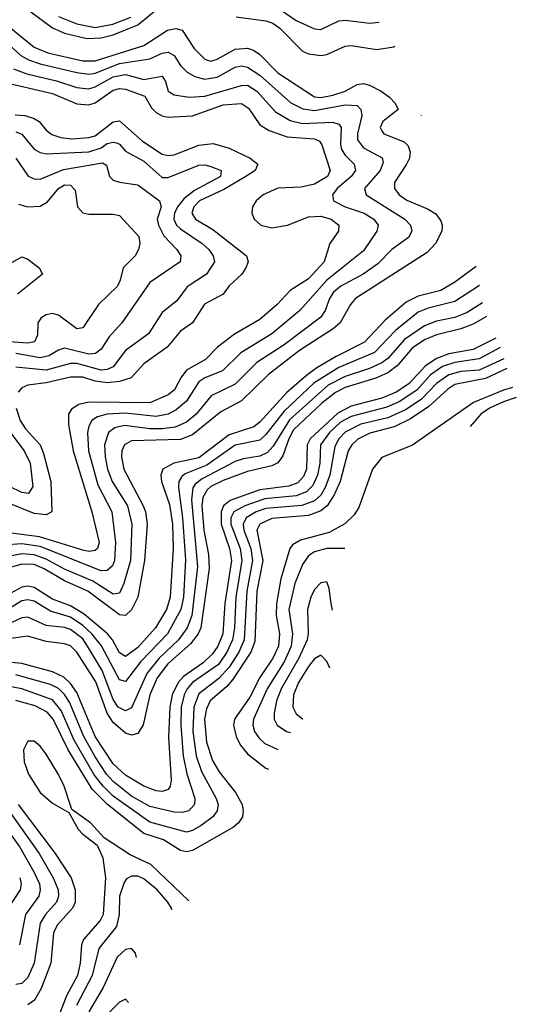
# Model space of a CAD drawing. Header units: inches. Extents: x 501365 to 657855, y 482276 to 547543.
# Tile 902 of 957: x 633623 to 635252, y 505975 to 509204. Entities that reach past the tile are written whole.
import ezdxf

# ---------------------------------------------------------------- set-up
doc = ezdxf.new("R2010")
doc.units = ezdxf.units.IN
doc.header["$MEASUREMENT"] = 0
doc.layers.add('A6530', color=7, linetype='Continuous')

msp = doc.modelspace()

# ---------------------------------------------------------------- linework, layer by layer
at = {"layer": 'A6530', "color": 5}
for points, elevation in [([(633659.2, 509230), (633730, 509177.5), (633770, 509159.8), (633842.8, 509142.8), (633890, 509144.1), (633930, 509154.8), (634010, 509187.2), (634070, 509236.3)], 4220), ([(634477.6, 509237.6), (634530, 509201.7), (634590, 509174.1), (634610, 509172.3), (634670, 509200.1), (634690, 509202.9), (634770, 509192.2), (634802, 509196.3)], 4240), ([(633550, 509211.7), (633670, 509113.7), (633715.4, 509095.4), (633830, 509068.6), (633870, 509069.1), (634030, 509119.9), (634107.5, 509170), (634135.4, 509175.4), (634155.8, 509170), (634195, 509110), (634230, 509074.1), (634242.3, 509070), (634250, 509068.1), (634270, 509074.2), (634330, 509107.5), (634370, 509110.8), (634390, 509104.3), (634410.2, 509090.2), (634470, 509029.5), (634590, 508950.7), (634610, 508948.6), (634650, 508956), (634689.9, 508970), (634730, 508992), (634750, 508994.3), (634770, 508989.4), (634808.8, 508970), (634835.9, 508950), (634854.4, 508930), (634864.2, 508910), (634813.8, 508870), (634805.5, 508850), (634810, 508839.6), (634817.6, 508830), (634883.3, 508803.3), (634896.8, 508790), (634903.6, 508770), (634900.9, 508750), (634891.2, 508730), (634851.8, 508670), (634852.5, 508650), (634867, 508630), (634892.4, 508612.4), (634962.4, 508582.4), (634987.2, 508567.2), (635004.1, 508544.1), (635008.8, 508530), (635007.5, 508510), (634986.6, 508470), (634959.2, 508440.8), (634723.9, 508290), (634707.4, 508270), (634673.5, 508210), (634651.3, 508190), (634540.9, 508119.1), (634439.2, 508040.8), (634350, 507954.6), (634282.3, 507917.7), (634190, 507842.5), (634150, 507827.8), (633990, 507823.4), (633966.3, 507810), (633958, 507790), (633956.7, 507770), (633964, 507730), (634027.8, 507610), (634035.5, 507590), (634041.1, 507550), (634032, 507430), (634010.1, 507310), (633990, 507268.5), (633970, 507249.9), (633950, 507252.4), (633846.7, 507330), (633770, 507363.5), (633703.3, 507403.2), (633670, 507417.2), (633630, 507418.7), (633570, 507401.3)], 4180), ([(633750, 509215), (633810.1, 509190), (633870, 509178.6), (633928.8, 509188.8), (633987.6, 509212.4)], 4240), ([(634332.9, 509212.9), (634430, 509200.6), (634453, 509193), (634476, 509176), (634550, 509101.3), (634570, 509092.1), (634610, 509086.5), (634630.2, 509089.8), (634690, 509117.6), (634710, 509119.4), (634793.6, 509106.4), (634850, 509115.3), (634853.5, 509117.3)], 4220), ([(633550, 509155.2), (633626.7, 509086.7), (633652.3, 509072.3), (633690, 509059.6), (633810, 509030.3), (633850, 509025.5), (633870, 509029.2), (633950, 509059.9), (634050, 509075.7), (634090, 509093.7), (634110, 509097.5), (634130, 509086.8), (634150, 509054.2), (634171.9, 509031.9), (634197.6, 509017.6), (634228.8, 509008.8), (634270, 509015.8), (634330, 509048), (634350, 509052.4), (634370, 509048.5), (634410, 509021.8), (634511.9, 508931.9), (634551.6, 508911.6), (634590, 508906.4), (634690, 508925), (634730, 508922.1), (634741.8, 508910), (634745.1, 508890), (634730.6, 508830), (634730.8, 508810), (634750, 508784.1), (634811.1, 508751.1), (634815.3, 508735.3), (634804.8, 508710), (634753.3, 508650), (634759.5, 508630), (634885.5, 508550), (634904.8, 508530), (634908.5, 508510), (634898, 508490), (634843.8, 508450), (634796.9, 508403.1), (634749.6, 508370), (634675.6, 508330), (634651.7, 508310), (634638.4, 508290), (634624.7, 508250), (634610, 508228.8), (634490, 508137.4), (634400.4, 508079.6), (634330, 508009.2), (634250.6, 507970), (634201.9, 507910), (634170, 507883.8), (634132.4, 507867.6), (634090, 507862.8), (634050, 507862.6), (633967.1, 507872.9), (633934.9, 507865.1), (633913.8, 507850), (633900.8, 507810), (633902.8, 507770), (633911.3, 507730), (633926.1, 507690), (633976.9, 507610), (633990.6, 507550), (633985.8, 507430), (633965, 507355), (633950, 507323.1), (633930, 507320.2), (633862.3, 507362.3), (633770, 507402.5), (633710, 507435.4), (633670, 507449.6), (633630, 507452), (633570, 507439.9)], 4160), ([(633602.9, 509042.9), (633646.4, 509026.4), (633744, 509004), (633810, 508981.5), (633850, 508977.5), (633870, 508983.3), (633930, 509016.3), (633970, 509023.8), (634030, 509007.7), (634090, 509018.8), (634101.2, 509001.2), (634110.2, 508970), (634130, 508957.4), (634178.8, 508950), (634230, 508953), (634350, 508988.5), (634370, 508988.8), (634400.1, 508970), (634461.4, 508901.4), (634510, 508872.9), (634550, 508863.4), (634648.4, 508868.5), (634670, 508861.4), (634676.9, 508850), (634675.2, 508795.2), (634678.7, 508778.7), (634690, 508759.4), (634720.3, 508730), (634724.4, 508710), (634710.1, 508690), (634664.6, 508650), (634649, 508630), (634652.5, 508610), (634690.3, 508590.3), (634752.2, 508570), (634784.8, 508550), (634798.6, 508530), (634794.4, 508510), (634750, 508446), (634629.9, 508350.1), (634541.5, 508250), (634450, 508174.2), (634348.1, 508111.9), (634287.9, 508052.1), (634230, 508029.6), (634210, 508016.1), (634170, 507953), (634135.9, 507924.1), (634109.6, 507910.4), (634070, 507902.9), (633970, 507913.6), (633909.7, 507910.3), (633877.9, 507902.1), (633859.6, 507890), (633849.3, 507870.7), (633845.4, 507850), (633848.8, 507790), (633878.9, 507678.9), (633924.7, 507590), (633937.6, 507490), (633934.2, 507430), (633926.8, 507413.2), (633910, 507398), (633890, 507396.9), (633690, 507476), (633630, 507485.5), (633570, 507481)], 4140), ([(633561.1, 509001.1), (633730, 508962), (633810, 508927.8), (633850, 508925.2), (633870, 508931.9), (633930, 508973), (633950, 508978.4), (633970, 508976), (634032.8, 508952.8), (634055.3, 508915.3), (634070, 508899.5), (634090, 508888.3), (634110, 508884.4), (634190, 508889), (634290, 508924.4), (634350, 508929.1), (634373.4, 508913.4), (634410, 508859.7), (634441.1, 508841.1), (634499.9, 508819.9), (634590, 508813), (634606, 508806), (634614, 508794), (634641, 508710), (634632, 508690), (634590, 508665), (634545.7, 508654.3), (634470, 508651), (634421.7, 508630), (634398.9, 508610), (634386.1, 508590), (634383.9, 508570), (634391.4, 508550), (634414, 508530), (634450, 508521.2), (634500.7, 508530), (634570, 508557.5), (634610, 508560.2), (634644.3, 508550), (634670, 508530.7), (634668.3, 508510), (634639.9, 508470), (634621.7, 508410), (634570, 508354.1), (634510, 508315.9), (634467.4, 508270), (634410, 508220.3), (634326.9, 508173.1), (634271.6, 508130), (634232.2, 508090), (634170, 508054.5), (634151.6, 508030), (634130.8, 507990), (634110, 507974.3), (634050, 507947.8), (633850, 507949.7), (633817.4, 507942.6), (633793, 507927), (633783, 507910), (633783.3, 507876.7), (633798.8, 507790), (633859.7, 507590), (633883.4, 507490), (633878, 507470), (633870, 507463.5), (633850, 507460.5), (633830, 507464.5), (633687.6, 507507.6), (633570, 507523.8)], 4120), ([(633608.5, 508891.5), (633639.6, 508890), (633670, 508880.5), (633686.7, 508870), (633710, 508841.5), (633728, 508828), (633758.1, 508818.1), (633793.8, 508813.8), (633850, 508817.5), (633870, 508823), (633930, 508869), (633950, 508872), (634026, 508806), (634090, 508763.5), (634110, 508759), (634130, 508760.9), (634210, 508792.6), (634257.5, 508797.5), (634310, 508782.9), (634379.2, 508750), (634403.6, 508730), (634395.5, 508710), (634364.3, 508690), (634292.7, 508647.3), (634213, 508610), (634193.5, 508590), (634187.6, 508570), (634199.8, 508550), (634256.1, 508516.1), (634366.3, 508430), (634372.1, 508410), (634364.9, 508390), (634350.9, 508369.1), (634310, 508331.5), (634290, 508303.9), (634228.9, 508271.1), (634190, 508209.9), (634150, 508183.1), (634106.6, 508130), (634030, 508075), (633988.9, 508030), (633950, 508017.8), (633910, 508013.1), (633870, 508018.3), (633830, 508031.8), (633790, 508031.7), (633710, 508012.6), (633650, 508005.9), (633630, 507997.1), (633617.9, 507982.1)], 4080), ([(634940.9, 508889.3), (634940.4, 508890), (634940.4, 508890.9)], 4180), ([(633610, 508835.8), (633630, 508829.1), (633670, 508779.9), (633690, 508768.8), (633710, 508764.6), (633850, 508771), (633890, 508784), (633910, 508797.8), (633930, 508802.9), (633939.9, 508799.9), (633950, 508796.3), (633970, 508772.4), (634030, 508740.4), (634090, 508686.6), (634110, 508686.1), (634210, 508726.9), (634230, 508728.2), (634250, 508723), (634283.6, 508710), (634281.4, 508690), (634196.2, 508643.8), (634162.3, 508617.7), (634140.5, 508590), (634130.8, 508570), (634128.5, 508550), (634137.7, 508530), (634150, 508517.7), (634221.4, 508470), (634243.4, 508450), (634257.9, 508430), (634262.2, 508410), (634236, 508370), (634171.7, 508328.3), (634137.8, 508282.2), (634090, 508243.9), (634045.8, 508174.2), (633970, 508118.8), (633930, 508066), (633910, 508057), (633890, 508054.5), (633810, 508076.6), (633790, 508076.9), (633710, 508054.9), (633610, 508064.4)], 4060), ([(633610.6, 508750), (633650.6, 508690.6), (633670, 508682), (633690, 508681.1), (633767, 508713), (633894.9, 508734.9), (633907.1, 508727.1), (633917.2, 508690), (633930, 508677.6), (633950, 508670.7), (634010, 508663), (634081.7, 508610), (634086.7, 508590), (634074.1, 508550), (634077.6, 508530), (634095.3, 508495.3), (634138.8, 508450), (634151.8, 508430), (634149.4, 508410), (634050, 508341.7), (633957.9, 508210), (633916.5, 508163.5), (633890, 508124), (633871.1, 508108.9), (633850, 508107.6), (633770, 508126.8), (633750, 508120.7), (633718.7, 508101.3), (633690, 508094.6), (633610, 508108.8)], 4040), ([(633618.9, 508598.9), (633650.1, 508590.1), (633690, 508592), (633713.7, 508606.3), (633750, 508650.1), (633770, 508662.7), (633790, 508661.6), (633805.2, 508645.2), (633812.5, 508590), (633830, 508570.2), (633850, 508565.9), (633930, 508566.4), (633950, 508561.5), (634013.3, 508493.3), (634017.2, 508470), (634013.1, 508450), (634001.4, 508430), (633962.3, 508390), (633952.9, 508350), (633943.4, 508330), (633881.2, 508270), (633830, 508193.3), (633810, 508190.7), (633750, 508235), (633730, 508240.4), (633710, 508236.5), (633693.8, 508226.2), (633682.4, 508210), (633680.8, 508170), (633672, 508148), (633650, 508143.2), (633590, 508148.1)], 4020), ([(633550, 508381.3), (633630, 508426.1), (633650, 508418.4), (633686.5, 508390), (633697.2, 508370), (633616.2, 508303.7)], 3980), ([(635120.4, 508395.1), (635050, 508343.4), (635003.7, 508316.3), (634930, 508297.1), (634890, 508277.5), (634821.1, 508218.9), (634753.7, 508146.3), (634660.3, 508099.7), (634597.4, 508062.6), (634563.2, 508036.8), (634499, 507981), (634410, 507884.1), (634390.8, 507869.2), (634310, 507842.9), (634210, 507767.6), (634128.5, 507750), (634092.6, 507730), (634085.5, 507710), (634087.9, 507690), (634114.2, 507614.2), (634123.6, 507550), (634126.2, 507470), (634116.8, 507310), (634103.9, 507270), (634068, 507210), (634010, 507144.8), (633970, 507115.9), (633950, 507127.8), (633927.8, 507170), (633910.7, 507190), (633834.8, 507254.8), (633790, 507281.5), (633730, 507303.8), (633670, 507341.8), (633650, 507346), (633630, 507343.4), (633570, 507310.2)], 4220), ([(635131, 508331.8), (635050, 508279.8), (634962.2, 508257.8), (634930, 508244.4), (634854.9, 508185.1), (634786.9, 508113.1), (634670, 508063.2), (634587.5, 508012.5), (634490, 507920.7), (634430, 507843.6), (634410, 507825.3), (634330, 507809.2), (634236.7, 507743.3), (634165.6, 507714.4), (634154.3, 507705.7), (634145.1, 507690), (634143.6, 507670), (634156.9, 507570), (634166.8, 507433.2), (634159.6, 507310), (634151.5, 507270), (634108.2, 507190), (634020.3, 507099.7), (633970, 507033.5), (633950, 507039.7), (633890.7, 507150.7), (633859.7, 507190), (633830, 507217.6), (633790, 507244.5), (633724, 507264), (633670, 507296.9), (633650, 507301.5), (633630, 507297.8), (633575.8, 507264.2)], 4240), ([(635140.4, 508275.1), (635090, 508243.9), (635050, 508227.9), (634990, 508215.1), (634950, 508200.6), (634884.9, 508155.1), (634830, 508092.8), (634810, 508078.3), (634770, 508060.1), (634690, 508033.7), (634634.1, 508005.9), (634508.2, 507891.8), (634454.6, 507805.4), (634435.7, 507784.3), (634410, 507772.3), (634355.8, 507764.2), (634330, 507755.6), (634221.7, 507698.3), (634198.9, 507681.1), (634190.8, 507669.2), (634186, 507630), (634206.3, 507410), (634187.3, 507250), (634172, 507210), (634144.2, 507170), (634079.9, 507110), (634039.9, 507060.1), (633990, 506947.7), (633970, 506937.2), (633946.1, 506950), (633930, 506974.5), (633893.8, 507070), (633845.7, 507150), (633830, 507173.2), (633790, 507203.7), (633770, 507210.8), (633710, 507217.8), (633650, 507244.9), (633630, 507242.4), (633580.3, 507219.7)], 4260), ([(635153.3, 508230.4), (635110, 508205.2), (635070, 508190), (634990, 508171), (634950, 508154.2), (634910, 508126.4), (634861.6, 508070), (634830, 508046), (634791.1, 508028.9), (634690, 507997.5), (634658.3, 507981.7), (634613.5, 507946.5), (634520.9, 507859.1), (634505.2, 507830), (634486.1, 507774), (634469, 507751), (634450, 507741.4), (634370, 507722.9), (634290, 507692.7), (634250, 507673.6), (634237.3, 507662.7), (634223.2, 507636.8), (634219.9, 507610), (634226.6, 507530), (634242.4, 507450), (634244, 507404), (634217.2, 507210), (634208.4, 507190), (634183.2, 507156.8), (634108.6, 507091.4), (634073.9, 507046.1), (634049.5, 506990), (634027.9, 506892.1), (634010, 506862.9), (633990, 506857.6), (633970, 506864), (633930, 506899.6), (633910, 506930), (633872.4, 507032.4), (633810, 507130.3), (633790, 507150.3), (633770, 507157.4), (633710, 507164.6), (633650, 507182.2), (633586.1, 507173.9)], 4280), ([(635184.8, 508159.8), (635110, 508123), (635030, 508108.1), (634990, 508093.2), (634952.5, 508067.5), (634898.9, 508010), (634857.1, 507982.9), (634810, 507963.4), (634710, 507936.8), (634665.8, 507914.2), (634575.7, 507830), (634565.4, 507810), (634563.7, 507730), (634554, 507706), (634534.6, 507685.4), (634505.6, 507674.4), (634410, 507662.3), (634312.9, 507627.1), (634291.8, 507610), (634283.8, 507590), (634283.7, 507550), (634311.1, 507470), (634317.3, 507430), (634296, 507290), (634289.1, 507190), (634272.8, 507150), (634255.2, 507124.8), (634224.6, 507095.4), (634159.6, 507050), (634142.8, 507030), (634122.8, 506990), (634114.9, 506950), (634111.3, 506851.3), (634119.2, 506710), (634116.8, 506690), (634110, 506679.9), (634090, 506673.5), (634070, 506675.4), (634030, 506690.3), (633970, 506727), (633930, 506764.2), (633870, 506853.7), (633810, 506997.6), (633790, 507027.2), (633767.7, 507047.7), (633730, 507064.9), (633630, 507092.3), (633516, 507104)], 4320), ([(635198.7, 508128.6), (635130, 508092.1), (635050, 508079.5), (635010, 508066.5), (634970, 508039), (634926.4, 507990), (634870, 507952.4), (634826.9, 507933.1), (634710, 507903.2), (634675.4, 507884.6), (634638.7, 507850), (634609.6, 507810), (634606.9, 507750), (634599.6, 507710), (634583.9, 507676.1), (634563.9, 507656.1), (634530, 507643.1), (634426.8, 507633.2), (634361.6, 507610), (634325.4, 507590), (634314.9, 507570), (634315.4, 507550), (634346.2, 507470), (634351.9, 507430), (634332.1, 507310), (634327.6, 507210), (634321.3, 507170), (634302.3, 507130), (634274.5, 507090), (634190.1, 507030), (634172.2, 507010), (634162.1, 506990), (634152.4, 506950), (634151, 506890), (634158.6, 506790), (634171.2, 506731.2), (634197.6, 506650), (634195.9, 506630), (634177.7, 506610), (634156.1, 506603.9), (634130, 506604.7), (634050, 506623.6), (633990, 506657.8), (633930, 506705.6), (633907.8, 506730), (633870, 506786.4), (633832.8, 506852.8), (633786, 506966), (633770, 506991.2), (633750, 507010.9), (633723.6, 507023.6), (633610, 507055.2)], 4340), ([(635210.3, 508091.8), (635130, 508054.8), (635069.9, 508050.1), (635030, 508039.5), (634990, 508011.4), (634940.5, 507959.5), (634890, 507925.7), (634830, 507898.5), (634741.9, 507878.1), (634690, 507851.9), (634670, 507830), (634656, 507804), (634639.5, 507710), (634625, 507670), (634610, 507644.7), (634590, 507626), (634548.6, 507611.4), (634430, 507601.2), (634398.4, 507590), (634366.1, 507570), (634355.9, 507550), (634358.2, 507530), (634380.5, 507470), (634386.1, 507430), (634367.4, 507330), (634358.7, 507170), (634341.2, 507130), (634310, 507081), (634276, 507044), (634210, 506992.8), (634193.7, 506950), (634191, 506870), (634201.8, 506790), (634218.9, 506738.9), (634267.6, 506650), (634273.5, 506630), (634270.9, 506610), (634256.6, 506590), (634218.5, 506561.5), (634190, 506544.8), (634170, 506539.3), (634050, 506572.2), (633930, 506657.4), (633896.5, 506690), (633867.7, 506727.7), (633801.8, 506841.8), (633759.1, 506939.1), (633730, 506973.5), (633630, 507010.2), (633590, 507017.4)], 4360), ([(635220.1, 508059.8), (635150, 508027.9), (635050, 508007.4), (635027.4, 507992.6), (634964.7, 507935.3), (634904.9, 507895.1), (634851, 507869), (634771.5, 507848.5), (634731.7, 507828.3), (634712.3, 507810), (634700.3, 507790), (634673.5, 507690), (634654.6, 507645.4), (634631.3, 507610), (634610, 507592.9), (634570, 507578.5), (634450, 507568.3), (634410, 507550), (634400.9, 507530), (634420.1, 507430), (634400.6, 507330), (634394.6, 507165.4), (634380.5, 507130), (634320.7, 507039.3), (634302.4, 507017.6), (634247.7, 506970), (634235.5, 506944.5), (634229.3, 506910), (634235.3, 506835.3), (634254.8, 506774.8), (634277.1, 506737.1), (634330.9, 506670), (634352.6, 506630), (634356.3, 506610), (634353.5, 506590), (634340.8, 506570), (634323.7, 506556.3), (634190, 506479.4), (634170, 506475), (634150, 506479.8), (634094.7, 506514.7), (634030, 506535.2), (633910.7, 506630.7), (633860.5, 506680.5), (633782, 506810), (633732.9, 506910), (633713.2, 506933.2), (633673.6, 506953.6), (633610, 506971.8)], 4380), ([(635239.1, 507998), (635210, 507988.6), (635111.4, 507948.6), (634910.9, 507809.1), (634810, 507768.4), (634779.9, 507730), (634735.2, 507604.8), (634719.3, 507580.7), (634689, 507551), (634637.7, 507522.3), (634543.3, 507496.7), (634517.9, 507482), (634508.5, 507470), (634479.6, 507370), (634465.4, 507290), (634464.3, 507250), (634474.8, 507190), (634471.3, 507150), (634453.4, 507110), (634410, 507047.3), (634377.6, 506982.4), (634327.8, 506910), (634324.4, 506890), (634332.8, 506852.8), (634346.4, 506826.4), (634370, 506796.3), (634430, 506749.7), (634439.2, 506746.3)], 4420), ([(635251.5, 507965.4), (635210, 507950.8), (635163.9, 507930), (635134.7, 507910), (635100.1, 507869.9)], 4440), ([(633611.1, 507930), (633624.2, 507890), (633642.5, 507862.5), (633689.7, 507810), (633701.4, 507781.4), (633725.1, 507690), (633728.1, 507590), (633710, 507580.6), (633670, 507584.9), (633590, 507617.1)], 4080), ([(633577.3, 507870), (633637.9, 507790), (633657, 507750), (633666.5, 507673.5), (633652.3, 507650), (633630, 507653.3), (633590, 507673.6)], 4060), ([(634630, 507469.9), (634590, 507458.5), (634570, 507445.9), (634550, 507417.2), (634525.4, 507354.6), (634506, 507270), (634518, 507190), (634512.9, 507150), (634490, 507097.8), (634434.4, 507010), (634389.5, 506910), (634387.8, 506890), (634393.5, 506870), (634407.8, 506847.8), (634426.4, 506830), (634469.3, 506810.4)], 4440), ([(634688.8, 507469.9), (634630, 507469.9)], 4440), ([(634630, 507360.4), (634610, 507357.1), (634590, 507335.3), (634577.6, 507310), (634566.7, 507270), (634569, 507190), (634565.4, 507170), (634538.7, 507110), (634480.3, 507010), (634465.2, 506970), (634457.2, 506930), (634457.8, 506910), (634467.7, 506890), (634498.4, 506870), (634510.6, 506866.9)], 4460), ([(634649.2, 507267.4), (634644, 507290), (634638.2, 507338.2), (634630, 507360.4)], 4460), ([(634610, 507119.9), (634590, 507108.2), (634570, 507083.4), (634537.8, 507030), (634520.8, 506990), (634519.1, 506950), (634530, 506927.4), (634550, 506911.5), (634551.5, 506911)], 4480), ([(634640.1, 507076.9), (634630, 507099.6), (634610, 507119.9)], 4480), ([(634177.3, 506314.6), (634053.5, 506433.5), (633985.1, 506465.1), (633900.5, 506520.5), (633854.9, 506570), (633793.6, 506613.6), (633769.3, 506690), (633750, 506728.5), (633710, 506795.4), (633690, 506822), (633670, 506838.4), (633650, 506837.9), (633635.9, 506810), (633638.1, 506770), (633652.2, 506730), (633690.5, 506670), (633730, 506635.2), (633783.7, 506603.7), (633814.4, 506550), (633830, 506532.6), (633876.6, 506496.6), (633895.3, 506455.3), (633904.2, 506390), (633896.5, 506270), (633887.3, 506250), (633832.1, 506187.9), (633825.1, 506170), (633821.2, 506110), (633812.9, 506070), (633776.7, 506003.3), (633748.7, 505931.3)], 4420), ([(633617.5, 506630), (633739.1, 506470), (633791.3, 506390), (633805.4, 506350), (633804.4, 506310), (633796.2, 506290), (633745.9, 506234.1), (633733.7, 506210), (633725, 506110), (633693.2, 506026.8), (633671, 505989), (633650, 505973.5)], 4380), ([(633588.7, 506608.7), (633686.5, 506470), (633733.1, 506390), (633749.5, 506350), (633750.7, 506330), (633743.7, 506310), (633707.6, 506270), (633690, 506241.4), (633670.9, 506110), (633650, 506063.4), (633630, 506042.9), (633610, 506040.1)], 4360), ([(633576.2, 506556.2), (633623.4, 506490), (633669.2, 506410), (633687.9, 506370), (633690.6, 506350), (633685.3, 506330), (633642.2, 506270), (633621.9, 506170)], 4340), ([(634122.2, 506284.4), (634120.5, 506290), (634108.7, 506310), (634073.3, 506350), (634030, 506386.7), (634010, 506395.1), (633990, 506395.8), (633973.5, 506386.5), (633965.1, 506374.9), (633950.7, 506330), (633949.5, 506270), (633939.9, 506230), (633882, 506158), (633861, 506070), (633808.8, 505971.2)], 4440), ([(633622.9, 506390), (633627.7, 506370), (633624.3, 506350), (633585.5, 506290)], 4320), ([(634006.4, 506128.7), (634002.4, 506142.4), (633990, 506158.2), (633970, 506155.2), (633942.6, 506130), (633896.5, 506030), (633849.5, 505950.5)], 4460), ([(633979.7, 505980.5), (633970, 505992.3), (633950, 505982.6), (633910, 505941.8)], 4480)]:
    msp.add_lwpolyline(points, dxfattribs=dict(at, elevation=elevation))

doc.saveas('drawing.dxf')
